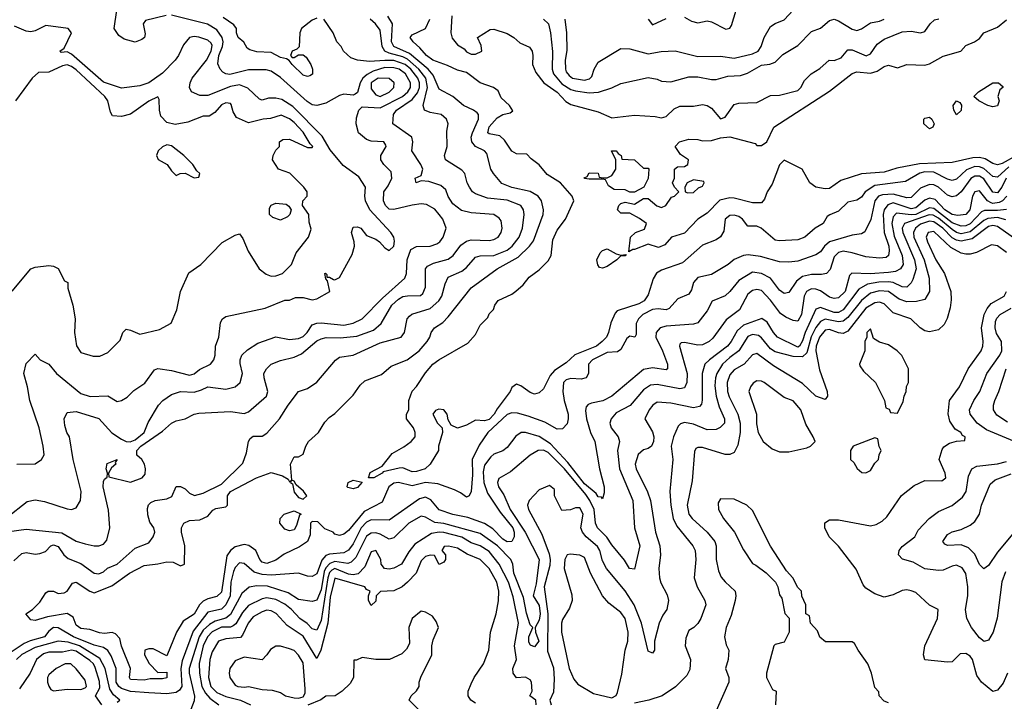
# Model space of a CAD drawing. Header units: inches. Extents: x 2348341 to 2479810, y 460419 to 613669.
# Tile 562 of 656: x 2432641 to 2436980, y 561145 to 564148. Entities that reach past the tile are written whole.
import ezdxf

# ---------------------------------------------------------------- set-up
doc = ezdxf.new("R2010")
doc.units = ezdxf.units.IN
doc.header["$MEASUREMENT"] = 0
doc.layers.add('C4536', color=7, linetype='Continuous')

msp = doc.modelspace()

# ---------------------------------------------------------------- linework, layer by layer
at = {"layer": 'C4536', "color": 2}
for points, elevation in [([(2433286.8, 564166.8), (2433196, 564144), (2433186, 564130), (2433194.8, 564085.2), (2433190.9, 564069.1), (2433179.8, 564060.2), (2433150, 564048.7), (2433102, 564062), (2433078, 564078), (2433058, 564110), (2433068.7, 564190)], 62), ([(2435043.1, 564150), (2435050.3, 564090), (2435052, 564012), (2435044.6, 563970), (2435045.7, 563930), (2435050, 563918.8), (2435061.8, 563901.8), (2435077.3, 563890), (2435130, 563881.1), (2435152.7, 563887.3), (2435162, 563898), (2435172.3, 563930), (2435190, 563961), (2435290, 564021), (2435330, 564019.1), (2435410, 563998.4), (2435467.5, 564007.5), (2435530, 564010.6), (2435630, 563985.5), (2435730, 563986.8), (2435790, 563978.8), (2435870, 563997.1), (2435895.1, 564010), (2435909.3, 564030), (2435922, 564070), (2435950, 564118), (2435970, 564131.3), (2436010, 564146.8), (2436049.4, 564190.6)], 54), ([(2435570, 564158.8), (2435601.4, 564141.4), (2435630, 564134.8), (2435670, 564142.8), (2435690, 564138.8), (2435753.6, 564106.4), (2435770, 564111.3), (2435777.5, 564122.5), (2435798, 564190)], 58), ([(2432550, 561888.2), (2432670, 561903.1), (2432827.5, 561887.5), (2432890, 561850.8), (2432930, 561838.8), (2432970, 561830.8), (2432990, 561831), (2433010, 561838), (2433025.2, 561854.8), (2433038, 561910), (2433032.5, 561987.5), (2433009.3, 562090), (2433010, 562114), (2433015.3, 562124.7), (2433027.3, 562132.7), (2433028, 562150), (2433022, 562170), (2433026.3, 562193.7), (2433071.3, 562210), (2433062, 562198), (2433064.7, 562190), (2433045.4, 562174.6), (2433032, 562150), (2433034, 562134), (2433130, 562110.4), (2433181.2, 562130), (2433194.7, 562145.3), (2433195.6, 562170), (2433191.5, 562190), (2433179.6, 562210), (2433157.2, 562230), (2433158, 562250), (2433175.1, 562270), (2433270, 562335.6), (2433310, 562370.3), (2433330, 562380.9), (2433369.7, 562390.3), (2433409.7, 562410.3), (2433430, 562414.4), (2433570, 562422.4), (2433630, 562413), (2433650, 562420.7), (2433729.3, 562490), (2433734.5, 562510), (2433718, 562570), (2433717.2, 562590), (2433729.5, 562610.5), (2433750, 562630.8), (2433790, 562647.3), (2433850, 562662), (2433883.3, 562676.7), (2433950, 562733.7), (2433970, 562742.6), (2433992.4, 562747.6), (2434053.4, 562746.6), (2434126.3, 562753.7), (2434199.8, 562780.2), (2434234, 562810), (2434280.5, 562890), (2434310, 562917.6), (2434330, 562928.4), (2434350, 562932.2), (2434407, 562933), (2434418, 562942), (2434429.5, 562970), (2434429.4, 563050), (2434437.5, 563062.5), (2434464.4, 563075.6), (2434530, 563092.7), (2434551, 563109), (2434585.1, 563154.9), (2434610, 563172.7), (2434630, 563178.4), (2434710, 563175.5), (2434730, 563179.1), (2434749.5, 563190.5), (2434762.7, 563210), (2434766.6, 563230), (2434762.7, 563262.7), (2434754.2, 563274.2), (2434730, 563289.2), (2434630, 563297.6), (2434588.1, 563308.1), (2434550, 563337.2), (2434530, 563369), (2434518.3, 563398.3), (2434497.2, 563417.2), (2434444, 563436), (2434410, 563438), (2434388.7, 563430), (2434384, 563450), (2434410, 563462), (2434417, 563490), (2434409.4, 563510), (2434369.2, 563570), (2434374, 563610), (2434369.2, 563630), (2434285.6, 563690), (2434287.8, 563730), (2434301.6, 563750), (2434370, 563796.5), (2434394.1, 563825.9), (2434403.7, 563850), (2434403.7, 563870), (2434395.9, 563890), (2434364.1, 563930), (2434339.2, 563950), (2434290, 563967.6), (2434250, 563969), (2434183.3, 563963.3), (2434129.2, 563969.2), (2434100.2, 563980.2), (2434068, 564010), (2434058, 564030), (2434038, 564050), (2434022, 564090), (2433982, 564150)], 58), ([(2432584.8, 561955.2), (2432674.8, 562025.2), (2432710, 562033.4), (2432750, 562025.5), (2432850, 561994), (2432870, 561991), (2432890, 561998), (2432909.3, 562030.7), (2432912.3, 562070), (2432877, 562210), (2432861.2, 562310), (2432849.6, 562329.6), (2432840.1, 562360.1), (2432837, 562390), (2432850, 562418), (2432890, 562422), (2432990, 562390.5), (2433047.5, 562327.5), (2433090, 562300.5), (2433110, 562290.5), (2433128.6, 562288.6), (2433150, 562297.6), (2433189.4, 562330), (2433207, 562373), (2433253.2, 562450), (2433272.3, 562470), (2433310, 562497.6), (2433350, 562510.4), (2433410, 562507.7), (2433442.9, 562517.1), (2433470, 562530.8), (2433550, 562521), (2433590, 562531), (2433612.3, 562550), (2433622.7, 562590), (2433613, 562633), (2433612.8, 562650), (2433620.5, 562670), (2433645.6, 562694.4), (2433690, 562723.1), (2433770, 562750.4), (2433830, 562738.7), (2433870, 562744.2), (2433890, 562752.7), (2433907.3, 562770), (2433930, 562804), (2433950, 562810.6), (2433970, 562813.4), (2434070, 562802.4), (2434110, 562810.5), (2434149.6, 562830.4), (2434239.3, 562920.7), (2434338, 563010), (2434345.1, 563030), (2434348, 563090), (2434364.9, 563135.1), (2434390, 563148.5), (2434450, 563150.5), (2434479.3, 563160.7), (2434492.7, 563170), (2434506.6, 563190), (2434521.2, 563230), (2434506, 563270), (2434489.3, 563290), (2434470, 563312.7), (2434433.6, 563333.6), (2434410, 563336.2), (2434370, 563331.6), (2434290, 563312), (2434270, 563313.2), (2434253.2, 563330), (2434244.5, 563350), (2434246, 563390), (2434264.4, 563415.6), (2434280.9, 563450), (2434277.6, 563477.6), (2434245.2, 563510), (2434233.2, 563530), (2434233.2, 563550), (2434256, 563590), (2434255.1, 563595.1), (2434246, 563610), (2434190, 563612.3), (2434170, 563620.9), (2434134, 563650), (2434124, 563690), (2434124.7, 563715.3), (2434135.3, 563750), (2434150, 563764.7), (2434230, 563759.5), (2434327.8, 563810), (2434352.2, 563830), (2434362.6, 563850), (2434363.1, 563870), (2434341, 563910), (2434313.3, 563930), (2434290, 563936.5), (2434250, 563937), (2434199.3, 563920.7), (2434172.9, 563907.2), (2434153.1, 563890), (2434141.1, 563870), (2434130, 563828), (2434119.8, 563820.2), (2434110, 563815.3), (2434070, 563819.3), (2434050, 563814), (2433990, 563780.4), (2433950, 563769.8), (2433930, 563772.4), (2433907.3, 563787.3), (2433790, 563893), (2433750, 563920.7), (2433726.8, 563926.8), (2433650, 563927.1), (2433567.3, 563907.3), (2433549.4, 563909.4), (2433536.5, 563916.5), (2433524, 563930), (2433513.6, 563953.6), (2433518.9, 563990), (2433534.5, 564030), (2433537.2, 564050), (2433533.5, 564070), (2433510, 564103.6), (2433468.5, 564128.5), (2433310, 564167.6)], 62), ([(2432615.1, 561764.9), (2432650, 561796), (2432670, 561801), (2432710, 561794), (2432730, 561796.3), (2432755.1, 561804.9), (2432779, 561830), (2432790, 561834.4), (2432810, 561826.8), (2432836.3, 561790), (2432854.7, 561774.7), (2432910, 561752), (2432970, 561710.4), (2432990, 561706.4), (2433010, 561715.5), (2433028.7, 561731.3), (2433070.8, 561749.2), (2433150, 561820.5), (2433210, 561844), (2433229.2, 561870), (2433237.2, 561890), (2433232.3, 561910), (2433214.5, 561934.5), (2433206.3, 561966.3), (2433204.8, 561995.2), (2433209.5, 562010.5), (2433218.9, 562021.1), (2433238, 562030), (2433290, 562038), (2433311.8, 562048.2), (2433330, 562092), (2433350, 562092), (2433370, 562082), (2433390, 562062), (2433412, 562052), (2433450, 562062), (2433530, 562101.6), (2433625.2, 562194.8), (2433640.2, 562239.8), (2433649.5, 562290.5), (2433656.5, 562303.5), (2433670, 562314), (2433710, 562314), (2433730, 562327.3), (2433786, 562390), (2433823.7, 562450), (2433869.5, 562510.5), (2433910, 562522.8), (2433950, 562551), (2434032.5, 562647.5), (2434050, 562661), (2434110, 562670.7), (2434230, 562724.4), (2434322, 562750), (2434337.2, 562770), (2434349.2, 562830), (2434358.6, 562841.4), (2434369.6, 562850.4), (2434450, 562875.8), (2434487.6, 562910), (2434500.7, 562930), (2434515.9, 562984.1), (2434530, 563014), (2434590, 563040.5), (2434610, 563056.3), (2434650, 563102), (2434670, 563108.2), (2434730, 563108.9), (2434790, 563132.4), (2434811.6, 563150), (2434841.6, 563190), (2434856.9, 563230), (2434863.6, 563290), (2434860.7, 563310), (2434849.2, 563330), (2434790, 563353), (2434702, 563362), (2434650, 563380.9), (2434637.2, 563390), (2434622.7, 563410), (2434612.7, 563430), (2434602.7, 563470), (2434590, 563485.2), (2434517.2, 563530), (2434512.7, 563550), (2434524.5, 563590), (2434522.7, 563657.3), (2434529, 563690), (2434522, 563710), (2434498, 563730), (2434450, 563739.3), (2434425.2, 563750), (2434419.5, 563770), (2434438.5, 563850), (2434431.6, 563890), (2434400.3, 563930), (2434350, 563973.6), (2434330, 563984.1), (2434270, 564000.3), (2434249.6, 564010), (2434239.1, 564030), (2434230, 564102), (2434209.2, 564130), (2434185.2, 564150)], 54), ([(2436987.7, 563450), (2436969.3, 563410.7), (2436950, 563385.4), (2436930, 563388.2), (2436890, 563446.6), (2436870, 563459.2), (2436850, 563458.5), (2436832, 563448), (2436790, 563389.6), (2436770, 563371.6), (2436750, 563367.3), (2436730, 563375.6), (2436689.3, 563410), (2436670, 563420.5), (2436650, 563422.4), (2436610, 563405.6), (2436570, 563365.1), (2436550, 563362.6), (2436490, 563379.8), (2436443.2, 563376.8), (2436426, 563370), (2436409.3, 563350.7), (2436391.6, 563268.5), (2436366, 563214), (2436350, 563204.5), (2436310, 563198.4), (2436210.3, 563169.8), (2436188, 563150), (2436170, 563125.2), (2436150, 563112.3), (2436070, 563083.6), (2436030, 563079.5), (2435990, 563082), (2435905.4, 563105.4), (2435851.7, 563111.7), (2435830, 563109.6), (2435790, 563092.3), (2435762.8, 563070), (2435690, 563026), (2435630, 563012.3), (2435610.6, 562990), (2435601.6, 562958.4), (2435590, 562939), (2435542, 562918), (2435503.5, 562876.5), (2435490, 562869.5), (2435454.5, 562874.5), (2435430, 562871.5), (2435386.7, 562850), (2435368.5, 562830), (2435358.4, 562810), (2435358, 562762), (2435352, 562750), (2435330, 562754), (2435316.3, 562743.7), (2435290, 562695.3), (2435275.3, 562684.7), (2435230, 562682), (2435166, 562650), (2435148.4, 562630), (2435147.7, 562590), (2435138, 562570), (2435115.5, 562564.5), (2435070, 562567), (2435050, 562560.9), (2435037.3, 562550), (2435034, 562510), (2435040.4, 562470), (2435058, 562410), (2435058, 562390), (2435053, 562367), (2435033.7, 562346.3), (2435010, 562344), (2434955.3, 562375.3), (2434882, 562402), (2434835.4, 562415.4), (2434810, 562416.3), (2434790, 562408.2), (2434703.7, 562330), (2434665.9, 562274.1), (2434634.6, 562210), (2434636.9, 562143.1), (2434630.7, 562069.3), (2434622, 562050), (2434610, 562044), (2434584, 562064), (2434557.2, 562077.2), (2434484.1, 562104.1), (2434430, 562109.6), (2434370, 562094), (2434310.7, 562109.3), (2434290, 562106.6), (2434267.7, 562090), (2434238, 562022), (2434158.5, 561981.5), (2434090, 561898.4), (2434070, 561881.2), (2434050, 561875.3), (2434030, 561882), (2434022, 561890), (2433985.3, 561905.3), (2433955.4, 561935.4), (2433930, 561937.6), (2433923.1, 561930), (2433921.1, 561878.9), (2433910, 561849.3), (2433874, 561826), (2433806.7, 561793.3), (2433770, 561767.6), (2433730, 561752), (2433710, 561758), (2433699.5, 561770), (2433682, 561810), (2433651.1, 561831.1), (2433630, 561835.6), (2433590, 561825.6), (2433570.2, 561809.8), (2433554.3, 561785.7), (2433530, 561626.6), (2433510, 561606.6), (2433470, 561596.8), (2433450, 561587.1), (2433434, 561570), (2433410, 561529.7), (2433361.4, 561498.6), (2433332.7, 561450), (2433290, 561346), (2433230, 561376), (2433210, 561377.2), (2433192, 561370), (2433191.3, 561350), (2433211.6, 561311.6), (2433250, 561272), (2433290, 561274), (2433290, 561248.7), (2433270, 561244), (2433216, 561244), (2433190, 561238), (2433130, 561242), (2433125.2, 561250), (2433129.5, 561290), (2433090, 561388.7), (2433082, 561422), (2433063.1, 561443.1), (2433048.9, 561448.9), (2433015.5, 561444.5), (2432993.2, 561446.8), (2432950, 561462), (2432910, 561466), (2432890, 561481.2), (2432876.1, 561516.1), (2432850, 561532.3), (2432763, 561517), (2432710, 561501.2), (2432690, 561504), (2432668, 561530), (2432698, 561550), (2432730, 561582), (2432756.4, 561623.6), (2432766, 561630), (2432790, 561631.3), (2432810, 561621), (2432837.2, 561622.8), (2432850, 561631.3), (2432873.6, 561666.4), (2432890, 561670.8), (2432950.5, 561630.5), (2432970, 561622.8), (2433046.5, 561653.5), (2433125.2, 561710), (2433190, 561743.8), (2433250, 561750.5), (2433290, 561760.4), (2433317.6, 561757.6), (2433350, 561742.8), (2433368, 561750), (2433369.2, 561830), (2433354, 561890), (2433354, 561910), (2433364, 561930), (2433390, 561942), (2433435.6, 561944.4), (2433470, 561960.7), (2433492.7, 561987.3), (2433505.6, 561994.4), (2433550, 562002.8), (2433557.2, 562010), (2433556.2, 562050), (2433569.6, 562070), (2433684, 562130), (2433750, 562152.7), (2433798.7, 562138.7), (2433824.5, 562124.5), (2433830, 562112), (2433838, 562118), (2433834, 562110), (2433843.6, 562103.6), (2433850, 562066), (2433870, 562043), (2433890, 562036.3), (2433906, 562050), (2433891.2, 562071.2), (2433859, 562099), (2433850, 562115.3), (2433840.2, 562120.2), (2433834, 562190), (2433850, 562222), (2433870, 562222), (2433890, 562234), (2433902, 562270), (2433914, 562290), (2433957.2, 562330), (2433985.1, 562374.9), (2434004.4, 562395.6), (2434030, 562413.4), (2434110, 562494), (2434141.7, 562538.3), (2434162.3, 562557.7), (2434235.4, 562584.6), (2434277.5, 562622.5), (2434349.3, 562650), (2434400.9, 562690), (2434437.2, 562730), (2434449, 562750), (2434454, 562770), (2434469, 562790), (2434505.4, 562814.6), (2434530, 562838.8), (2434630, 562967.3), (2434745.2, 563050), (2434838.4, 563101.6), (2434887.6, 563150), (2434905.9, 563174.1), (2434947.3, 563290), (2434949.6, 563310), (2434940.9, 563350), (2434926, 563370), (2434890, 563391.8), (2434810, 563408.3), (2434766.5, 563426.5), (2434729, 563470), (2434717.2, 563490), (2434699.3, 563559.3), (2434688.7, 563570), (2434649.7, 563589.7), (2434633.3, 563610), (2434631.1, 563630), (2434635.8, 563650), (2434663.6, 563710), (2434662.9, 563730), (2434657.2, 563737.3), (2434641.2, 563750), (2434597.2, 563770), (2434550, 563809.5), (2434490, 563842.7), (2434463.6, 563903.6), (2434441.5, 563930), (2434358.9, 563998.9), (2434289.7, 564030), (2434280.3, 564050), (2434284.7, 564130), (2434263.3, 564163.3)], 50), ([(2433950, 564155.1), (2433930, 564146.6), (2433883, 564110), (2433876.3, 564090), (2433872, 564028), (2433862, 564018), (2433842, 564010), (2433834, 563990), (2433842, 563982), (2433850, 563982), (2433870, 563994), (2433890, 563994), (2433903.6, 563983.6), (2433924.7, 563950), (2433931.3, 563930), (2433931.6, 563908.4), (2433919.6, 563900.4), (2433910, 563898), (2433890, 563904), (2433842, 563950), (2433829, 563969), (2433816.4, 563976.4), (2433790, 563981.2), (2433750, 564002.9), (2433686, 564006), (2433654.8, 564014.8), (2433643.3, 564023.3), (2433629.4, 564049.4), (2433604, 564070), (2433596, 564090), (2433596, 564110), (2433585.1, 564125.1), (2433537.6, 564157.6)], 58), ([(2436999.6, 563500.3), (2436950, 563455.1), (2436930, 563456.9), (2436890, 563492.9), (2436870, 563500.3), (2436850, 563500.7), (2436813.2, 563486.8), (2436770, 563445.6), (2436750, 563439.7), (2436730, 563445.1), (2436670, 563476.1), (2436630, 563477.6), (2436607.7, 563472.3), (2436544.6, 563435.4), (2436410, 563418.3), (2436367.3, 563390), (2436350, 563366), (2436330, 563353.2), (2436290, 563344), (2436250, 563304), (2436211.1, 563288.9), (2436199.6, 563280.4), (2436182, 563250), (2436146, 563230), (2436101, 563190), (2436070, 563178), (2435990, 563173.2), (2435970, 563177.2), (2435909, 563230), (2435890, 563238.4), (2435850, 563239), (2435826.6, 563270), (2435810, 563281.6), (2435790, 563287.6), (2435770, 563285.1), (2435750.4, 563269.6), (2435743.7, 563216.3), (2435728.8, 563191.2), (2435710, 563178.4), (2435650, 563155.1), (2435562.4, 563077.6), (2435470, 563044.2), (2435447.9, 563032.1), (2435433.1, 563006.9), (2435410, 562936), (2435393.7, 562910), (2435370, 562896.9), (2435274, 562866), (2435264.9, 562855.1), (2435246.6, 562813.4), (2435236.4, 562770), (2435226.4, 562750), (2435208.4, 562730), (2435183, 562710), (2435087.8, 562672.3), (2435050, 562636.2), (2434997.6, 562602.4), (2434978.7, 562581.3), (2434950, 562522), (2434930, 562504), (2434910, 562499), (2434890, 562505.2), (2434850, 562535.3), (2434830, 562542), (2434810, 562528), (2434802.8, 562510), (2434745.5, 562434.5), (2434731.8, 562410), (2434710, 562386.9), (2434690, 562381.3), (2434650, 562384.5), (2434610, 562361.2), (2434571.1, 562348.9), (2434542, 562362), (2434530, 562386), (2434525.2, 562410), (2434510, 562429), (2434487.9, 562432.1), (2434473.7, 562426.3), (2434462, 562410), (2434482.8, 562370), (2434502.8, 562350), (2434504.9, 562330), (2434486, 562270), (2434486, 562250), (2434450.2, 562189.8), (2434427.3, 562170), (2434390, 562158.3), (2434370, 562156.9), (2434330, 562174), (2434312.9, 562172.9), (2434243.4, 562156.6), (2434238.8, 562150), (2434202, 562130), (2434178, 562130), (2434186.3, 562153.7), (2434238.3, 562181.7), (2434283, 562237), (2434333.6, 562266.4), (2434366, 562290), (2434383.7, 562310), (2434383.7, 562330), (2434376, 562350), (2434346, 562390), (2434346, 562410), (2434355.3, 562430), (2434355.3, 562470), (2434370, 562512), (2434390, 562532), (2434430, 562592), (2434462, 562630), (2434488.7, 562650), (2434616.5, 562723.5), (2434650, 562762), (2434670, 562802), (2434704, 562836), (2434710, 562852), (2434729, 562871), (2434735.3, 562890), (2434750, 562911.3), (2434810, 562938.8), (2434827.5, 562952.5), (2434860.2, 562979.8), (2434886.8, 563013.2), (2434930, 563046), (2434970, 563086), (2434982.7, 563110), (2434990, 563178), (2435010, 563221), (2435046, 563270), (2435082.7, 563350), (2435075.1, 563370), (2435024.5, 563430), (2434965.6, 563465.6), (2434930, 563509.2), (2434894.8, 563534.8), (2434876, 563556), (2434830, 563557), (2434810, 563569.4), (2434777.5, 563617.5), (2434756.5, 563636.5), (2434710, 563645.1), (2434703.7, 563650), (2434710, 563676.3), (2434744.7, 563715.3), (2434770, 563730.6), (2434802, 563738), (2434814, 563746), (2434799, 563770), (2434763.3, 563803.3), (2434750, 563834), (2434729.5, 563849.5), (2434670, 563869.3), (2434610, 563915.3), (2434570, 563925.2), (2434526.8, 563946.8), (2434461.2, 563970), (2434433.2, 563990), (2434404.7, 564024.7), (2434375.3, 564050), (2434362, 564070), (2434370, 564082), (2434428.7, 564110), (2434448.7, 564150)], 46), ([(2434545.4, 564165.4), (2434541, 564090), (2434547.1, 564067.1), (2434570, 564038), (2434599.1, 564019.1), (2434610, 564006), (2434630, 563996), (2434650, 563996), (2434678, 564010), (2434674, 564034), (2434658, 564070), (2434714.6, 564105.4), (2434730, 564106), (2434790, 564086.8), (2434818, 564070), (2434845.5, 564045.5), (2434887.1, 564027.1), (2434898.8, 564010), (2434902.8, 563990), (2434900.5, 563950), (2434915.1, 563915.1), (2434950.3, 563870.3), (2435010, 563828.2), (2435047.8, 563787.7), (2435070, 563774), (2435190, 563742.8), (2435250, 563716.3), (2435350, 563726.8), (2435442, 563722), (2435470, 563716), (2435490, 563721), (2435524.8, 563755.2), (2435550, 563767.3), (2435610, 563766.8), (2435650, 563774), (2435670, 563770.7), (2435690, 563758.8), (2435730, 563712), (2435750, 563718), (2435790, 563774.8), (2435810, 563780.7), (2435890, 563782.8), (2435950, 563814.8), (2435990, 563815.5), (2436070, 563836), (2436084, 563850), (2436100.1, 563879.9), (2436129, 563910), (2436167, 563933), (2436208.7, 563970), (2436230, 563967.7), (2436260.5, 563979.5), (2436290, 564014.8), (2436310, 564014.9), (2436371.5, 563988.5), (2436390, 563997.3), (2436420.1, 564039.9), (2436450, 564063), (2436530, 564094.8), (2436570, 564097.3), (2436610, 564090.6), (2436630, 564096.3), (2436653.6, 564130), (2436672.5, 564147.5), (2436692.1, 564152.1)], 46), ([(2434950, 564150.8), (2434970.8, 564130), (2434980.7, 564090), (2434988.6, 564008.6), (2434987.2, 563930), (2434993.4, 563910), (2435030, 563865.5), (2435070, 563840.9), (2435090, 563834.3), (2435150, 563826), (2435191.2, 563828.8), (2435250, 563847.7), (2435290, 563867.3), (2435410, 563894), (2435450, 563886.8), (2435470, 563877.3), (2435510, 563874), (2435590, 563896.3), (2435630, 563897.1), (2435690, 563884.9), (2435710, 563884.9), (2435761, 563899), (2435817.7, 563902.3), (2435848.1, 563911.9), (2435910, 563948), (2435947.3, 563952.7), (2435970, 563960.7), (2436004.7, 563995.3), (2436070, 564034.8), (2436130, 564096), (2436170, 564110.8), (2436210, 564144.9), (2436230, 564150.4), (2436250, 564143.8), (2436310, 564106), (2436330, 564100.7), (2436350, 564107.3), (2436390, 564134.8), (2436430, 564142), (2436450, 564150.8)], 50), ([(2437034.2, 563550), (2436970, 563514), (2436950, 563508.3), (2436930, 563514.7), (2436895.2, 563535.2), (2436870, 563540.9), (2436840.7, 563539.3), (2436750, 563518.4), (2436606.8, 563513.2), (2436506.7, 563493.3), (2436450, 563476.9), (2436350, 563469.6), (2436259.9, 563440.1), (2436210, 563404.2), (2436190, 563402.4), (2436149.7, 563409.7), (2436123.7, 563430), (2436088.7, 563490), (2436010, 563528.7), (2435990, 563508), (2435956.5, 563423.5), (2435935.5, 563390), (2435923, 563357), (2435910, 563341.2), (2435870, 563342), (2435790, 563362), (2435770, 563363), (2435726.5, 563353.5), (2435670, 563296), (2435630, 563269), (2435570, 563208), (2435514, 563190), (2435483.6, 563156.4), (2435456, 563144), (2435410, 563159), (2435350, 563135.3), (2435343.6, 563136.4), (2435326, 563126), (2435333.2, 563190), (2435355.3, 563210), (2435394.5, 563225.5), (2435404, 563250), (2435372.9, 563272.9), (2435330, 563295.3), (2435290, 563295.3), (2435275.3, 563310), (2435282, 563330), (2435290, 563338), (2435310, 563344.7), (2435350, 563336), (2435390, 563361), (2435410, 563361), (2435448.8, 563328.8), (2435470, 563320.5), (2435489, 563330), (2435513.6, 563366.4), (2435526, 563370), (2435546, 563390), (2435526, 563410), (2435518, 563430), (2435526, 563450), (2435526, 563490), (2435540.4, 563499.6), (2435570, 563502), (2435586, 563510), (2435588, 563530), (2435553.6, 563553.6), (2435529, 563589), (2435548, 563610), (2435590, 563622), (2435630, 563620.5), (2435650, 563614.9), (2435690, 563616.4), (2435730, 563628), (2435770, 563632.4), (2435882, 563602), (2435890, 563594), (2435910, 563594), (2435934, 563610), (2435964.7, 563675.2), (2436210, 563832.7), (2436310, 563910.6), (2436330, 563918), (2436390, 563911.8), (2436419.2, 563920.8), (2436450, 563942), (2436470, 563947.7), (2436510, 563936), (2436550, 563951), (2436630, 563947.3), (2436650, 563954), (2436710, 563987.3), (2436788, 564010), (2436810, 564034.8), (2436849.2, 564050.8), (2436870, 564064.7), (2436890, 564090.8), (2436950, 564114.8), (2436990, 564146.8)], 42), ([(2435410.5, 564150.5), (2435430, 564126), (2435490, 564154)], 58), ([(2432629.3, 562190.7), (2432710, 562191.3), (2432738, 562210), (2432748.9, 562231.1), (2432745.2, 562270), (2432726.6, 562350), (2432686.6, 562470), (2432676, 562530), (2432659, 562590), (2432670, 562634), (2432710, 562674), (2432732, 562650), (2432770, 562630.7), (2432802.8, 562590), (2432910, 562501.6), (2432952, 562488), (2433030, 562491), (2433070, 562466.8), (2433090, 562470.8), (2433114.2, 562485.8), (2433144.8, 562515.2), (2433193.2, 562546.8), (2433234.6, 562605.4), (2433250, 562610.8), (2433310, 562602), (2433390, 562582.4), (2433410, 562588.2), (2433433.4, 562606.6), (2433482, 562630), (2433496.2, 562650), (2433502, 562670), (2433504, 562710), (2433519.3, 562750), (2433526.3, 562813.7), (2433535.3, 562830), (2433550, 562841), (2433723.2, 562876.8), (2433810, 562912), (2433830, 562912), (2433856.4, 562923.6), (2433890, 562924.7), (2433930, 562914), (2433950, 562918), (2434008, 562950), (2433998, 562998), (2433990, 563006), (2433986, 563030), (2433988.9, 563031.1), (2433994, 563026), (2433994, 563014), (2434006, 563014), (2434023.6, 563003.6), (2434030, 563002), (2434050, 563012), (2434106.3, 563113.7), (2434116, 563150), (2434115.1, 563170), (2434103.6, 563210), (2434110, 563234), (2434130, 563236.3), (2434144.7, 563230), (2434170, 563197.3), (2434210, 563180.7), (2434226, 563170), (2434250, 563142.8), (2434270, 563131), (2434289.4, 563150.6), (2434293.1, 563173.1), (2434289.4, 563190), (2434276, 563210), (2434183.5, 563310), (2434165.1, 563350), (2434162, 563370), (2434165.2, 563410), (2434135.4, 563455.4), (2434066.5, 563506.5), (2434010, 563574.5), (2433974.5, 563634.5), (2433845.4, 563765.4), (2433795.8, 563795.8), (2433770, 563803), (2433738, 563802), (2433710, 563794), (2433698, 563798), (2433646.8, 563846.8), (2433610, 563860.7), (2433570, 563854), (2433470, 563814), (2433434.8, 563814.8), (2433399, 563830), (2433389.6, 563850), (2433392, 563870), (2433401.3, 563890), (2433464.5, 563970), (2433485.6, 564010), (2433490, 564034), (2433485.3, 564045.3), (2433470, 564057.6), (2433430, 564071.6), (2433410, 564073.6), (2433390, 564069.3), (2433362.4, 564037.6), (2433341.6, 563990), (2433326.4, 563970), (2433270, 563912.3), (2433210, 563869.4), (2433170, 563857.2), (2433090, 563846.6), (2433010, 563872.3), (2432870, 563996), (2432850, 564006.6), (2432824, 564004), (2432818, 564010), (2432837.2, 564022.8), (2432869, 564090), (2432855.3, 564110), (2432756.9, 564123.1), (2432710, 564099), (2432690, 564094), (2432670, 564097.2), (2432619, 564119)], 66), ([(2432608.1, 562951.9), (2432689.7, 563050.3), (2432710, 563058), (2432770, 563064.7), (2432790, 563062), (2432810, 563052), (2432838, 562998), (2432854, 562990), (2432854, 562966), (2432876, 562890), (2432886, 562830), (2432882.8, 562770), (2432891.3, 562711.3), (2432910, 562682), (2432965.4, 562665.4), (2432993.6, 562666.4), (2433030, 562682), (2433084, 562736), (2433095.3, 562770), (2433110, 562784.7), (2433130, 562781), (2433170, 562762.8), (2433257.2, 562782.8), (2433308.7, 562811.3), (2433334, 562870), (2433349.4, 562950), (2433387, 563033), (2433439, 563070), (2433532.9, 563167.1), (2433590, 563198.8), (2433610, 563204.7), (2433624, 563184), (2433648.2, 563128.2), (2433696, 563050), (2433727.1, 563027.1), (2433750, 563018.8), (2433770, 563019.1), (2433799.3, 563030), (2433838.7, 563070), (2433859.3, 563120.7), (2433914, 563190), (2433926, 563226), (2433916.4, 563256.4), (2433915.3, 563290), (2433888, 563330), (2433888.7, 563350), (2433908, 563370), (2433908.7, 563390), (2433894, 563410), (2433831.8, 563471.8), (2433781.2, 563490), (2433755.3, 563530), (2433758, 563550), (2433770, 563574), (2433786, 563590), (2433786, 563610), (2433800.4, 563619.6), (2433830, 563622), (2433910, 563584.7), (2433930, 563584.7), (2433933.2, 563590), (2433921.2, 563601.2), (2433890, 563652), (2433850, 563694.5), (2433830, 563712), (2433792.7, 563727.3), (2433747.1, 563712.9), (2433714, 563710), (2433650, 563693.2), (2433596.5, 563716.5), (2433582, 563742), (2433573.8, 563773.8), (2433570, 563779), (2433550, 563781.2), (2433530, 563773.2), (2433501.4, 563738.6), (2433476.8, 563723.2), (2433450, 563722.7), (2433382.8, 563697.2), (2433326.3, 563686.3), (2433290, 563695.3), (2433263.7, 563723.7), (2433257.2, 563750), (2433256.5, 563796.5), (2433250, 563808), (2433210, 563789.4), (2433130, 563731.8), (2433090, 563721.2), (2433050, 563724), (2433040.7, 563740.7), (2433029.7, 563790), (2433016.4, 563810), (2432890, 563927.7), (2432870, 563941.8), (2432850, 563948.7), (2432830, 563945.3), (2432770, 563916.3), (2432724.5, 563915.5), (2432696, 563890), (2432622, 563790)], 70), ([(2436991.8, 563370), (2436971.8, 563350), (2436957.2, 563342.8), (2436930, 563338.8), (2436922, 563342), (2436906.3, 563350), (2436870, 563394.5), (2436850, 563389.3), (2436840.3, 563370), (2436828.8, 563311.2), (2436810, 563289.6), (2436774.7, 563285.3), (2436750, 563289.8), (2436718.5, 563310), (2436675.3, 563355.3), (2436650, 563362.3), (2436630, 563352.6), (2436590, 563318.9), (2436570, 563314.8), (2436490, 563340.8), (2436466.9, 563333.1), (2436450.3, 563310), (2436446.9, 563290), (2436450.2, 563210), (2436471.2, 563150), (2436472.8, 563130), (2436470.3, 563109.7), (2436459, 563101), (2436430, 563097.4), (2436370, 563102.9), (2436310, 563121.3), (2436270, 563128), (2436250, 563122), (2436230, 563103.7), (2436212, 563048), (2436196, 563030), (2436174.4, 563025.6), (2436130, 563026.3), (2436090, 563016.3), (2436064, 562996), (2436030, 562946.6), (2436010, 562942), (2435990, 562956.2), (2435949.8, 563009.8), (2435910, 563029.7), (2435870, 563036.3), (2435810, 562999.5), (2435770.6, 562950), (2435750, 562932.3), (2435692.3, 562907.7), (2435670, 562865.2), (2435630, 562813.2), (2435610, 562806.6), (2435490, 562797.4), (2435462.8, 562790), (2435445.5, 562770), (2435444.4, 562750), (2435474.4, 562690), (2435495.5, 562630), (2435496, 562610), (2435490, 562605.2), (2435430, 562615.1), (2435390, 562606.6), (2435251, 562490), (2435210.3, 562469.7), (2435160.5, 562459.5), (2435146.6, 562453.4), (2435137.5, 562442.5), (2435134.2, 562425.8), (2435138.7, 562390), (2435156.4, 562330), (2435176.3, 562290), (2435195.5, 562170), (2435216.3, 562090), (2435216.8, 562063.2), (2435210, 562038), (2435204.7, 562044.7), (2435190, 562046.6), (2435181, 562061), (2435130, 562103.5), (2435056.8, 562196.8), (2434979.9, 562279.9), (2434930, 562312.6), (2434870.7, 562329.3), (2434850.8, 562329.2), (2434826.8, 562313.2), (2434790, 562264), (2434770, 562249.2), (2434730, 562234), (2434717.5, 562222.5), (2434690, 562185.2), (2434683.2, 562156.8), (2434686.9, 562110), (2434702.9, 562062.9), (2434758.9, 561978.9), (2434814.4, 561910), (2434820.8, 561890), (2434820.3, 561870), (2434810, 561849.3), (2434790, 561848), (2434770, 561859.7), (2434725.7, 561905.7), (2434690, 561928.3), (2434615.5, 561955.5), (2434550, 561968.3), (2434490, 561989.6), (2434453, 562033), (2434430, 562044.2), (2434402.4, 562037.6), (2434270, 561942.9), (2434190, 561945.1), (2434170, 561934.3), (2434145.8, 561910), (2434110, 561838.7), (2434090, 561811.3), (2434070, 561799.7), (2434005.8, 561794.2), (2433990, 561788), (2433972.6, 561767.4), (2433950, 561706.6), (2433930, 561695.6), (2433910, 561696.9), (2433870, 561709.4), (2433750, 561700.4), (2433710, 561703.5), (2433674.5, 561714.5), (2433630, 561752), (2433610, 561755.6), (2433590, 561735.1), (2433583.5, 561716.5), (2433572.2, 561670), (2433569.2, 561610), (2433550.1, 561569.9), (2433530, 561551.3), (2433470, 561537.6), (2433405.1, 561454.9), (2433356.8, 561323.2), (2433351.8, 561290), (2433355.3, 561210), (2433345.3, 561194.7), (2433330, 561183.9), (2433290, 561178.2), (2433210, 561182.4), (2433130, 561188.9), (2433090, 561201.1), (2433078, 561210), (2433067, 561230), (2433066, 561290), (2433045, 561345), (2433029.8, 561369.8), (2433010, 561382), (2432970, 561393.3), (2432878.7, 561430), (2432810, 561469.7), (2432790, 561471.2), (2432770, 561455.1), (2432750.9, 561429.1), (2432687.5, 561412.5), (2432660.3, 561399.7), (2432554.4, 561330)], 54), ([(2436990, 563312.3), (2436950, 563306.9), (2436892.3, 563307.7), (2436879, 563301), (2436830, 563248.9), (2436810, 563240.3), (2436790, 563238.5), (2436750, 563253.8), (2436670, 563316.2), (2436650, 563319.8), (2436590, 563290.5), (2436570, 563287.9), (2436504.8, 563295.2), (2436490, 563279.3), (2436484.7, 563250), (2436495, 563195), (2436530.3, 563110), (2436533.7, 563070), (2436523, 563050), (2436501.1, 563038.9), (2436470, 563034), (2436388.5, 563028.5), (2436308, 563032), (2436298.5, 563021.5), (2436278, 562950), (2436250, 562922.4), (2436230, 562920.5), (2436210, 562926.3), (2436170, 562953.3), (2436150, 562961.3), (2436130, 562962.4), (2436121.5, 562958.5), (2436108.4, 562950), (2436097.6, 562930), (2436086.7, 562850), (2436070, 562819.3), (2436050, 562822.7), (2436017.1, 562837.1), (2435993.3, 562853.3), (2435950, 562912), (2435910, 562954.5), (2435890, 562959.5), (2435870, 562955.6), (2435850, 562939.3), (2435813, 562870), (2435754.6, 562825.4), (2435695.1, 562744.9), (2435678.8, 562730), (2435650, 562715.1), (2435630, 562714.5), (2435570, 562726), (2435556, 562724), (2435550, 562718), (2435548, 562710), (2435582, 562590), (2435581.6, 562550), (2435570, 562526), (2435550, 562521.6), (2435450, 562541.1), (2435421.5, 562538.5), (2435390, 562517), (2435331.5, 562448.5), (2435270, 562416.2), (2435247.7, 562390), (2435242, 562370), (2435247.3, 562350), (2435279.1, 562310), (2435284.9, 562290), (2435275.5, 562250), (2435284.4, 562170), (2435343, 562030), (2435350.4, 561910), (2435373.4, 561830), (2435350, 561728), (2435329, 561730), (2435306.8, 561766.8), (2435250, 561835.1), (2435228.6, 561868.6), (2435187.6, 561910), (2435178.3, 561930), (2435172.5, 561990), (2435154.2, 562030), (2435135.9, 562055.9), (2435041.8, 562170), (2434970, 562241.3), (2434950, 562251.2), (2434926, 562250), (2434891, 562230), (2434803.9, 562156.1), (2434752.7, 562127.3), (2434746.4, 562110), (2434750.4, 562090), (2434774.5, 562054.5), (2434802.3, 561990), (2434869, 561890), (2434930.3, 561770), (2434917.2, 561662.8), (2434903.8, 561610), (2434930, 561567.7), (2434935.3, 561530), (2434930, 561502.7), (2434912.7, 561470), (2434914.4, 561450), (2434928.2, 561410), (2434910, 561385.1), (2434892, 561392), (2434885.4, 561405.4), (2434885.1, 561430), (2434902, 561470), (2434890, 561482), (2434874.3, 561534.3), (2434862, 561602), (2434818, 561710), (2434814.3, 561750), (2434805.6, 561770), (2434747.1, 561830), (2434670, 561884.8), (2434510, 561928.8), (2434470, 561933.7), (2434430, 561956.2), (2434410, 561960.7), (2434356.3, 561930), (2434290, 561865.1), (2434270, 561859.6), (2434230, 561881.3), (2434210, 561886.9), (2434190, 561885.4), (2434170, 561872.8), (2434121.7, 561778.3), (2434102.4, 561757.6), (2434087.6, 561752.4), (2434030, 561761.4), (2434007.9, 561752.1), (2433990, 561733.3), (2433982.9, 561717.1), (2433970, 561636.2), (2433950, 561591.5), (2433930, 561584.5), (2433870, 561594.5), (2433823.7, 561623.7), (2433733, 561653), (2433685.5, 561654.5), (2433652.2, 561647.8), (2433619.9, 561620.1), (2433570, 561528), (2433550, 561512.1), (2433502.3, 561497.7), (2433476.9, 561483.1), (2433450, 561458.5), (2433431.8, 561430), (2433387.3, 561290), (2433388.2, 561270), (2433412.2, 561167.8), (2433410, 561148), (2433394.8, 561110)], 58), ([(2436986, 563266), (2436950, 563277.3), (2436907.1, 563273), (2436890, 563263.8), (2436830, 563214), (2436790, 563205), (2436770, 563210.7), (2436750, 563223.4), (2436690, 563273.1), (2436666.4, 563286.4), (2436648.9, 563288.9), (2436540.5, 563250), (2436530.3, 563230), (2436532.6, 563210), (2436584.7, 563090), (2436591.3, 563050), (2436577, 563003), (2436570, 562989.3), (2436550.7, 562970), (2436530, 562971.6), (2436490.8, 562990.8), (2436470, 562994), (2436427.6, 562992.4), (2436377.5, 562982.5), (2436339.5, 562960.5), (2436270.3, 562870), (2436250, 562858.5), (2436230, 562858), (2436170, 562880.5), (2436150, 562872.3), (2436102, 562770), (2436090, 562732.7), (2436077.1, 562710), (2436070, 562706), (2435980.9, 562750), (2435962.4, 562770), (2435935.6, 562815.6), (2435911.2, 562831.2), (2435830, 562802), (2435802.2, 562777.8), (2435776.5, 562730), (2435760.3, 562710), (2435680.5, 562650), (2435660.4, 562630), (2435648.8, 562590), (2435648.5, 562471.5), (2435645.5, 562454.5), (2435636.1, 562443.9), (2435610, 562438.4), (2435510, 562458.4), (2435450, 562462.7), (2435431, 562450), (2435414.8, 562430), (2435396, 562390), (2435430, 562332), (2435436.3, 562310), (2435434, 562290), (2435424.7, 562270), (2435410, 562259), (2435390, 562253.2), (2435366.7, 562233.3), (2435352.7, 562190), (2435357.1, 562170), (2435407.5, 562067.5), (2435420.3, 562030), (2435442.4, 561890), (2435462.4, 561830), (2435465.5, 561790), (2435458, 561730), (2435460.5, 561690), (2435467.1, 561667.1), (2435493.9, 561613.9), (2435499.5, 561590), (2435493.4, 561550), (2435475.2, 561524.8), (2435459.1, 561490), (2435438.8, 561410), (2435438, 561370), (2435430, 561358), (2435410, 561366), (2435381.6, 561490), (2435348.2, 561570), (2435310, 561632.3), (2435227.3, 561730), (2435210, 561764), (2435197.4, 561810), (2435186.7, 561826.7), (2435137, 561870), (2435120.7, 561890), (2435114.5, 561910), (2435124, 561970), (2435110, 561998), (2435090, 561998), (2435068.4, 561988.4), (2435030, 561986), (2434998, 562050), (2434998, 562078), (2434976.4, 562096.4), (2434930, 562077.2), (2434886, 562030), (2434878.8, 562010), (2434884, 561990), (2434941.6, 561881.6), (2434974.8, 561794.8), (2434978.6, 561770), (2434976.7, 561743.3), (2434952.2, 561650), (2434968.4, 561530), (2434966.6, 561366.6), (2434993, 561293), (2434996.5, 561243.5), (2434993.7, 561186.3), (2434978, 561150), (2434982.8, 561130)], 62), ([(2437059.7, 563159.8), (2436950, 563236.9), (2436930, 563241), (2436910, 563236.4), (2436837.7, 563182.3), (2436790, 563172.3), (2436770, 563176.8), (2436750, 563187.8), (2436708.8, 563230), (2436670, 563257.3), (2436650, 563261), (2436610, 563246.6), (2436588.9, 563230), (2436579.6, 563210), (2436581.3, 563190), (2436626.2, 563090), (2436648.2, 563010), (2436650.7, 562950), (2436630, 562915.3), (2436593.4, 562906.6), (2436550, 562904.8), (2436516.4, 562916.4), (2436469, 562950), (2436430, 562953.8), (2436390, 562942.7), (2436350, 562911.1), (2436290, 562835.8), (2436270, 562819.8), (2436250, 562816.8), (2436190, 562828.7), (2436170, 562819.1), (2436150, 562792.8), (2436128.4, 562751.6), (2436110, 562680.7), (2436090, 562663.5), (2436050, 562663.9), (2435970, 562685.1), (2435950, 562698.7), (2435910, 562747.3), (2435896.8, 562756.8), (2435870, 562761.1), (2435850, 562752.8), (2435810.2, 562689.8), (2435770, 562660.5), (2435738, 562630), (2435713.4, 562590), (2435707.2, 562570), (2435704.9, 562535.1), (2435710.2, 562490.2), (2435722.8, 562442.7), (2435747.7, 562390), (2435746.8, 562370), (2435728.2, 562351.8), (2435710, 562342.7), (2435670, 562341.6), (2435610, 562366), (2435570, 562374), (2435552.4, 562367.6), (2435542.6, 562357.4), (2435521.6, 562310), (2435512.7, 562270), (2435519.1, 562210), (2435506, 562070), (2435510.5, 562009.5), (2435521.3, 561950), (2435537.2, 561917.2), (2435607.3, 561830), (2435618, 561810), (2435620.5, 561770), (2435614, 561690), (2435626.8, 561650), (2435661, 561590), (2435664.7, 561570), (2435642.8, 561510), (2435630, 561488.7), (2435611.3, 561470), (2435590, 561458), (2435576.8, 561423.2), (2435573.4, 561390), (2435597.1, 561330), (2435594.9, 561285.1), (2435580.7, 561259.3), (2435530.5, 561209.5), (2435472, 561170), (2435414, 561150), (2435350, 561137.2)], 66), ([(2436990, 563122.7), (2436950, 563152), (2436923.4, 563156.6), (2436858, 563122), (2436830, 563114.5), (2436810, 563114.5), (2436790, 563119.5), (2436744.8, 563144.8), (2436670, 563214.3), (2436644, 563210), (2436635.5, 563190), (2436641.3, 563170), (2436677.6, 563090), (2436717.1, 563030), (2436743.8, 562950), (2436745.8, 562914.2), (2436741.1, 562878.9), (2436728.1, 562831.9), (2436714.9, 562805.1), (2436690, 562781.2), (2436650, 562773.2), (2436630, 562777.2), (2436609, 562790), (2436568.7, 562830), (2436490, 562856.2), (2436450, 562897), (2436430, 562903.6), (2436410, 562900.5), (2436370, 562876.9), (2436290, 562775.8), (2436270, 562766.3), (2436250, 562768), (2436210, 562783.5), (2436190, 562780.5), (2436165.2, 562750), (2436151.3, 562710), (2436149.3, 562690), (2436165.3, 562605.2), (2436199.1, 562510), (2436201, 562490), (2436190, 562475.3), (2436150, 562489.4), (2436090, 562545.1), (2435963.5, 562623.5), (2435890, 562677), (2435870, 562672.3), (2435833, 562630), (2435790, 562605.6), (2435770, 562583.7), (2435758.9, 562550), (2435760.9, 562510), (2435767.3, 562487.3), (2435805.5, 562410), (2435815.3, 562370), (2435816.5, 562330), (2435806.4, 562273.6), (2435790, 562242), (2435770, 562233.2), (2435750, 562233.2), (2435650, 562263.7), (2435630, 562264), (2435621.4, 562258.6), (2435614.8, 562245.2), (2435604.1, 562115.9), (2435583.1, 562010), (2435590.3, 561970.3), (2435603.8, 561950), (2435670.3, 561890.3), (2435703.8, 561850), (2435710.4, 561830), (2435710.5, 561770.5), (2435719.9, 561719.9), (2435732.8, 561692.8), (2435750, 561671), (2435794, 561630), (2435797.3, 561610), (2435794, 561590), (2435775.9, 561524.1), (2435754.8, 561470), (2435747.3, 561430), (2435754.4, 561394.4), (2435766, 561370), (2435762.8, 561330), (2435750.8, 561290), (2435766, 561250), (2435766.8, 561230), (2435704.7, 561090)], 70), ([(2436993.4, 561270), (2436975.2, 561224.8), (2436950, 561194), (2436930, 561189.2), (2436879.3, 561230), (2436858.9, 561258.9), (2436839.3, 561330), (2436830, 561344), (2436810, 561356), (2436786, 561354), (2436750, 561319), (2436730, 561317.2), (2436630, 561328.7), (2436624, 561350), (2436629.2, 561390), (2436685.2, 561510), (2436688, 561550), (2436650, 561569.2), (2436590, 561625.2), (2436570, 561632.7), (2436550, 561636), (2436530, 561633.2), (2436490, 561614), (2436450, 561604), (2436410, 561619), (2436370, 561644), (2436358.6, 561658.6), (2436327.2, 561727.2), (2436250, 561829), (2436208.7, 561870), (2436188.7, 561910), (2436189.1, 561930.9), (2436210, 561944.7), (2436250, 561944.7), (2436390, 561918.8), (2436415.5, 561924.5), (2436441.5, 561938.5), (2436462.5, 561957.5), (2436527.6, 562052.4), (2436583.3, 562096.7), (2436630, 562118.8), (2436704, 562116), (2436722, 562130), (2436719, 562150), (2436693.2, 562210), (2436705.6, 562254.4), (2436713.6, 562266.4), (2436738, 562282), (2436768.9, 562291.1), (2436806, 562294), (2436808, 562310), (2436796.5, 562316.5), (2436788, 562330), (2436763.7, 562343.7), (2436739.3, 562379.3), (2436731.9, 562411.9), (2436738, 562470), (2436782.7, 562530), (2436820.9, 562610), (2436878, 562690), (2436886, 562710), (2436886.6, 562730), (2436879.6, 562790), (2436891.5, 562850), (2436904, 562876), (2436922.6, 562897.4), (2436979.3, 562930), (2436989.4, 562950)], 70), ([(2437025.2, 562290), (2436901.8, 562341.8), (2436860.9, 562370), (2436829.5, 562410), (2436827, 562430), (2436845.1, 562470), (2436871.5, 562510), (2436903.6, 562590), (2436960.5, 562670), (2436969.7, 562690), (2436966.9, 562730), (2436946.3, 562766.3), (2436939.2, 562790), (2436941.8, 562818.2), (2436947.2, 562832.8), (2436962.4, 562850), (2437010, 562876.9)], 66), ([(2436994.5, 562374.5), (2436946.5, 562406.5), (2436932.7, 562430), (2436932.3, 562450), (2436938, 562470), (2436956.2, 562510), (2436988.2, 562610)], 62), ([(2436985, 561715.1), (2436969, 561671), (2436948.1, 561511.9), (2436930.6, 561450), (2436910, 561415.3), (2436891, 561409), (2436870, 561425.2), (2436836, 561470), (2436815.1, 561510), (2436809.6, 561549.7), (2436819.1, 561610), (2436819.7, 561650), (2436810, 561708.7), (2436793.7, 561733.7), (2436770, 561744.5), (2436750, 561740.9), (2436710, 561722.7), (2436690, 561720.9), (2436630, 561729.2), (2436577.7, 561757.7), (2436532, 561772), (2436513.2, 561790), (2436516, 561810), (2436530, 561826.8), (2436585.2, 561870), (2436600.2, 561899.8), (2436648.7, 561950), (2436690, 561981), (2436750, 562007.3), (2436795.4, 562044.6), (2436811.8, 562070), (2436822.4, 562137.6), (2436837.2, 562170), (2436858.4, 562181.6), (2436950, 562192), (2436990, 562202)], 66), ([(2437016.9, 561883.1), (2436950, 561802.7), (2436910, 561744), (2436890, 561729), (2436870, 561748.7), (2436850, 561793.2), (2436822, 561822), (2436790, 561835.1), (2436730, 561832), (2436717.5, 561837.5), (2436709.5, 561849.5), (2436730, 561880.5), (2436750, 561891.7), (2436790, 561901.6), (2436830, 561922), (2436850, 561937.6), (2436871.1, 561970), (2436879.7, 562010), (2436918.4, 562101.6), (2436939.1, 562120.9), (2437010, 562147)], 62), ([(2436470, 561138), (2436450, 561146), (2436428, 561170), (2436427.3, 561187.3), (2436410, 561206), (2436395.3, 561270), (2436379, 561310), (2436335.3, 561370), (2436320.4, 561400.4), (2436310, 561408), (2436192.7, 561407.3), (2436167.3, 561427.3), (2436156.4, 561456.4), (2436126, 561490), (2436122, 561522), (2436106, 561530), (2436106, 561570), (2436088.4, 561608.4), (2436086, 561630), (2436070, 561646), (2436048, 561690), (2436020.2, 561720.2), (2435949.1, 561829.1), (2435870, 561986), (2435846, 562010), (2435790, 562035.3), (2435730, 562038), (2435719.6, 562020.4), (2435721, 561990), (2435742.8, 561950), (2435791.3, 561890), (2435830, 561812), (2435870, 561752), (2435885.4, 561745.4), (2435930, 561712), (2435972, 561670), (2435982, 561650), (2435990, 561614), (2435999.6, 561599.6), (2436012.7, 561532.7), (2436031.6, 561511.6), (2436032, 561450), (2436010, 561406), (2435970, 561395.3), (2435964.7, 561390), (2435932, 561270), (2435932, 561250), (2435958, 561198), (2435974, 561190), (2435972, 561130)], 74), ([(2434917.2, 561130), (2434915.3, 561150), (2434888.7, 561170), (2434899.3, 561190), (2434896.2, 561230), (2434890, 561239.3), (2434870, 561251.5), (2434830, 561249.2), (2434816.2, 561270), (2434814.7, 561290), (2434829.7, 561330), (2434821.7, 561390), (2434839.7, 561490), (2434815.1, 561604.9), (2434795.5, 561670), (2434754.7, 561750), (2434710, 561806), (2434670, 561829.7), (2434630, 561844), (2434590, 561868.6), (2434510, 561888.7), (2434489.2, 561890.8), (2434456.1, 561883.9), (2434383.1, 561836.9), (2434355.8, 561804.2), (2434324, 561750), (2434290, 561732), (2434270, 561727), (2434248.7, 561730), (2434234, 561750), (2434232.7, 561770), (2434210, 561809), (2434190, 561804), (2434161.5, 561738.5), (2434133.4, 561706.6), (2434110, 561703.1), (2434090, 561706.2), (2434030, 561729.8), (2434017.3, 561722.7), (2434006.7, 561713.3), (2433998.4, 561690), (2433970, 561501.2), (2433950, 561459.3), (2433930, 561464.5), (2433908.4, 561488.5), (2433875.1, 561510), (2433838.7, 561550), (2433810, 561572.6), (2433770, 561593.3), (2433730, 561601), (2433710, 561597.4), (2433650, 561568), (2433623.4, 561536.6), (2433593.2, 561486.8), (2433582.2, 561477.8), (2433570, 561472.3), (2433530, 561471.6), (2433490, 561451.8), (2433468.2, 561430), (2433449.4, 561390), (2433432.5, 561312.5), (2433433, 561270), (2433444.1, 561210), (2433460.6, 561180.6), (2433479, 561159), (2433519.1, 561130)], 62), ([(2434650, 561137.2), (2434629, 561150), (2434617.2, 561170), (2434617.2, 561190), (2434630, 561222), (2434644, 561250), (2434685.2, 561310), (2434709.2, 561370), (2434716, 561450), (2434740.9, 561530), (2434751.5, 561588.5), (2434753, 561630), (2434743.5, 561670), (2434709.8, 561729.8), (2434670, 561769.6), (2434613.4, 561793.4), (2434570, 561819.5), (2434531.1, 561828.9), (2434512, 561828), (2434502, 561810), (2434518, 561790), (2434518, 561770), (2434510, 561758), (2434490, 561748), (2434468.4, 561788.4), (2434450, 561789), (2434430, 561782.7), (2434410, 561764), (2434388, 561710), (2434350, 561669.5), (2434326.8, 561650), (2434290, 561632), (2434231.1, 561628.9), (2434212, 561610), (2434210, 561586), (2434190, 561568), (2434178, 561590), (2434178, 561610), (2434186, 561630), (2434170, 561638), (2434162, 561650), (2434030, 561687.3), (2434010, 561604), (2433999, 561490), (2433968.9, 561371.1), (2433950, 561334), (2433890, 561433), (2433819.8, 561479.8), (2433771.8, 561531.8), (2433750, 561544.2), (2433730, 561546.3), (2433710, 561539.7), (2433670, 561516.9), (2433647.4, 561490), (2433623.6, 561436.4), (2433613.9, 561426.1), (2433550, 561421.3), (2433517.3, 561410), (2433490, 561364), (2433479.5, 561330), (2433473.1, 561250), (2433483.2, 561210), (2433510, 561183.6), (2433550, 561167.1), (2433614, 561150), (2433658, 561130)], 66), ([(2434398, 561110), (2434358, 561150), (2434366, 561170), (2434390, 561192), (2434402, 561210), (2434402, 561230), (2434408.9, 561251.1), (2434458, 561350), (2434458, 561390), (2434463.1, 561416.9), (2434486, 561470), (2434476.4, 561496.4), (2434460.4, 561520.4), (2434430, 561538), (2434410, 561542), (2434370.8, 561510), (2434355.5, 561470), (2434359.6, 561400.4), (2434345.4, 561374.6), (2434325.4, 561354.6), (2434270.9, 561329.1), (2434211.1, 561328.9), (2434150, 561338), (2434126, 561326), (2434114, 561326), (2434112, 561250), (2434096.9, 561223.1), (2434062, 561190), (2434032, 561170), (2433990, 561168.7), (2433967.5, 561152.5), (2433910.9, 561129.1)], 70), ([(2433070, 561141), (2433082, 561150), (2433054.3, 561174.3), (2433038.6, 561198.6), (2433018, 561290), (2432994.1, 561334.1), (2432904, 561390), (2432854.8, 561405.2), (2432810, 561409.7), (2432710, 561382.5), (2432650, 561350.9), (2432626.7, 561330)], 58), ([(2433002.7, 561130), (2432975.6, 561170), (2432994.6, 561205.4), (2432992.9, 561232.9), (2432974.2, 561294.2), (2432966.2, 561310), (2432950, 561325.3), (2432890, 561366), (2432870, 561370.7), (2432830, 561362.2), (2432770, 561361.4), (2432745.4, 561354.6), (2432714.9, 561330), (2432688, 561270), (2432639.9, 561200.1)], 62)]:
    msp.add_lwpolyline(points, dxfattribs=dict(at, elevation=elevation))
for points, elevation in [([(2434221, 563890), (2434190.4, 563870), (2434190, 563842.8), (2434210, 563816.4), (2434230, 563810.4), (2434270, 563828.7), (2434289.4, 563850), (2434292, 563870), (2434270, 563889.3)], 66), ([(2436930, 563764), (2436908, 563770), (2436868, 563790), (2436846, 563810), (2436866, 563830), (2436929.5, 563870.5), (2436954, 563870), (2436974, 563854), (2436974, 563850), (2436961, 563839), (2436951.3, 563810), (2436958, 563790), (2436950, 563768)], 38), ([(2436770, 563729), (2436758, 563750), (2436755.3, 563770), (2436770, 563791.3), (2436783.6, 563783.6), (2436791.6, 563771.6), (2436790, 563748)], 38), ([(2436650, 563668), (2436625.2, 563690), (2436625.2, 563710), (2436630, 563714.8), (2436650, 563718.8), (2436661, 563710), (2436671, 563690), (2436664.7, 563675.3)], 38), ([(2433290, 563597.2), (2433270, 563588.7), (2433251.3, 563570), (2433244.7, 563550), (2433251.6, 563531.6), (2433290.8, 563510.8), (2433310, 563482), (2433330, 563462), (2433348.9, 563471.1), (2433370, 563472), (2433410, 563452), (2433430, 563454), (2433435.3, 563470), (2433422, 563482), (2433404, 563510), (2433364, 563550), (2433310, 563592.7)], 74), ([(2435390, 563494), (2435410, 563494), (2435414, 563490), (2435411.1, 563448.9), (2435392, 563410), (2435350, 563388.7), (2435330, 563388), (2435310, 563398), (2435260.4, 563400.4), (2435236.4, 563416.4), (2435222, 563442), (2435210, 563446), (2435150, 563446), (2435130, 563448), (2435128.4, 563451.6), (2435142, 563458), (2435150, 563474), (2435190, 563472), (2435194, 563454), (2435211.6, 563451.6), (2435230, 563451.3), (2435250, 563462), (2435268.7, 563490), (2435268.7, 563530), (2435248.9, 563571.1), (2435270, 563571), (2435278, 563558), (2435292, 563550), (2435294, 563534), (2435350, 563531.3)], 42), ([(2435610, 563442), (2435582, 563430), (2435572, 563410), (2435574, 563390), (2435585.4, 563385.4), (2435610, 563387.3), (2435632.9, 563407.1), (2435650, 563414), (2435658, 563430), (2435655.3, 563435.3)], 42), ([(2433790, 563265.2), (2433756.2, 563276.2), (2433742.7, 563290), (2433742.4, 563317.6), (2433749.6, 563330.4), (2433770, 563339.3), (2433815.2, 563335.2), (2433827.3, 563327.3), (2433838, 563310), (2433831.3, 563290), (2433820.7, 563279.3)], 70), ([(2435290, 563111.3), (2435314, 563114), (2435310, 563108), (2435290, 563108), (2435272, 563090), (2435230, 563060.9), (2435210, 563054), (2435196.4, 563056.4), (2435188.7, 563068.7), (2435184, 563090), (2435199, 563121), (2435210, 563132), (2435230, 563138), (2435270, 563116)], 42), ([(2436390, 562786), (2436374, 562770), (2436374, 562750), (2436366, 562730), (2436364.7, 562690), (2436342, 562630), (2436343.6, 562623.6), (2436359.6, 562599.6), (2436412, 562550), (2436452, 562470), (2436458, 562438), (2436472, 562432), (2436478, 562418), (2436510, 562414), (2436534.6, 562465.4), (2436538, 562490), (2436548, 562510), (2436548.4, 562531.6), (2436558, 562550), (2436558, 562610), (2436528.9, 562668.9), (2436508, 562690), (2436470, 562715.3), (2436430, 562728), (2436403.1, 562743.1)], 74), ([(2435890, 562557.2), (2435873.7, 562546.3), (2435861, 562530), (2435854.8, 562510), (2435887.7, 562410), (2435887.5, 562367.5), (2435896, 562330), (2435918, 562290), (2435956.9, 562256.9), (2435990, 562244.7), (2436030, 562244.7), (2436110, 562262), (2436126, 562270), (2436146, 562290), (2436138, 562310), (2436105.6, 562365.6), (2436084, 562430), (2436050, 562468.7), (2436010, 562484), (2435922, 562550), (2435910, 562556)], 74), ([(2436410, 562306), (2436314, 562270), (2436302, 562250), (2436302, 562210), (2436316.9, 562196.9), (2436331.6, 562171.6), (2436352.7, 562152.7), (2436370, 562152), (2436390, 562162), (2436410, 562194), (2436426, 562210), (2436428.4, 562231.6), (2436438, 562250), (2436428.4, 562268.4), (2436422, 562302)], 74), ([(2434110, 562080.7), (2434087.2, 562087.2), (2434084, 562090), (2434089.3, 562110), (2434110, 562119.3), (2434150.9, 562110.9), (2434130, 562087)], 46), ([(2433830, 561896), (2433810, 561903.7), (2433787, 561930), (2433789.4, 561950), (2433806.6, 561970), (2433850, 561983.8), (2433881, 561970), (2433874.6, 561965.4), (2433860.4, 561919.6), (2433850, 561901.2)], 46), ([(2435066.4, 561793.6), (2435054, 561790), (2435042.8, 561770), (2435040.7, 561730), (2435074.6, 561614.6), (2435075.5, 561590), (2435064.1, 561555.9), (2435033.7, 561506.3), (2435028.7, 561490), (2435028.5, 561450), (2435062, 561290), (2435082.5, 561242.5), (2435101.4, 561221.4), (2435170, 561179.3), (2435250, 561161), (2435269.3, 561170.7), (2435276, 561184), (2435295.3, 561264.7), (2435309.6, 561370), (2435320.5, 561410), (2435322.4, 561450), (2435309.5, 561509.5), (2435290, 561537.2), (2435238, 561578), (2435209.6, 561609.6), (2435156.2, 561710), (2435130, 561779), (2435110, 561789)], 66), ([(2433790, 561389), (2433770, 561388.7), (2433746, 561374), (2433730.6, 561349.4), (2433710, 561328.7), (2433630, 561339.3), (2433590, 561324), (2433567.7, 561290), (2433564, 561270), (2433567.3, 561250), (2433590, 561216), (2433602, 561210), (2433632.3, 561207.7), (2433650, 561211.3), (2433710, 561197.3), (2433754.4, 561194.4), (2433790, 561184), (2433812, 561170), (2433850, 561160.7), (2433870, 561158.8), (2433890, 561164.7), (2433898.6, 561181.4), (2433899.5, 561200.5), (2433890, 561315.3), (2433870, 561349), (2433850, 561368.7), (2433830, 561377.2)], 70), ([(2432866, 561310), (2432842, 561310), (2432802, 561290), (2432770, 561262), (2432764, 561250), (2432764, 561230), (2432770, 561212), (2432778, 561198), (2432790, 561191.3), (2432850, 561199.1), (2432910, 561197), (2432930, 561204.9), (2432936.2, 561210), (2432930, 561239), (2432890, 561289)], 66)]:
    msp.add_lwpolyline(points, close=True, dxfattribs=dict(at, elevation=elevation))

doc.saveas('drawing.dxf')
